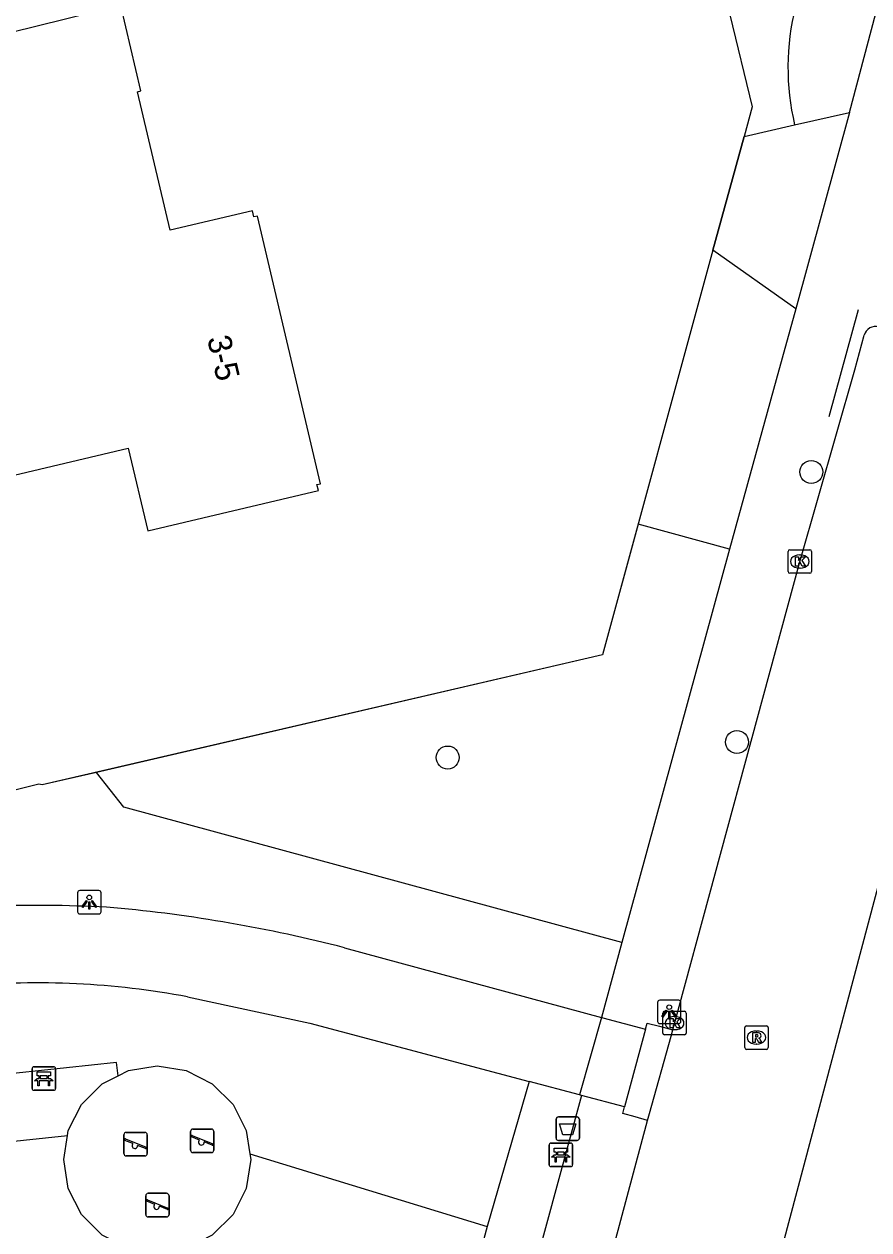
# Model space of a CAD drawing. Extents: x 158038 to 159242, y 380133 to 381214.
# Drawn here: x 158748.4 to 158784.3, y 380858.1 to 380909.3 of the extents above; entities that cross this region are included whole.
import ezdxf

# ---------------------------------------------------------------- set-up
doc = ezdxf.new("R2010")
doc.units = 0
for name, color, linetype in [('IMGEO_Afvalbak', 7, 'Continuous'), ('IMGEO_Bank', 7, 'Continuous'), ('IMGEO_Boom', 7, 'Continuous'), ('IMGEO_Fietspad_open', 7, 'Continuous'), ('IMGEO_Groenvoorziening', 7, 'Continuous'), ('IMGEO_Haag', 7, 'Continuous'), ('IMGEO_Hek', 7, 'Continuous'), ('IMGEO_Kolk', 7, 'Continuous'), ('IMGEO_Lichtpunt', 7, 'Continuous'), ('IMGEO_Pand', 7, 'Continuous'), ('IMGEO_Pand_nummerreeks', 7, 'Continuous'), ('IMGEO_Rijbaan_lokaal_gesloten', 7, 'Continuous'), ('IMGEO_Rioolput', 7, 'Continuous'), ('IMGEO_Speelvoorziening', 7, 'Continuous'), ('IMGEO_Voetpad_open', 7, 'Continuous')]:
    doc.layers.add(name, color=color, linetype=linetype)

msp = doc.modelspace()

# ---------------------------------------------------------------- linework, layer by layer
at = {"layer": 'IMGEO_Afvalbak'}
for p, q in [((158770.995, 380861.993), (158770.995, 380862.793)), ((158770.995, 380862.793), (158770.995, 380861.993)), ((158771.095, 380862.893), (158771.885, 380862.893)), ((158771.885, 380862.893), (158771.095, 380862.893)), ((158771.985, 380862.793), (158771.985, 380861.993)), ((158771.985, 380861.993), (158771.985, 380862.793)), ((158771.885, 380861.893), (158771.095, 380861.893)), ((158771.095, 380861.893), (158771.885, 380861.893))]:
    msp.add_line(p, q, dxfattribs=at)
msp.add_lwpolyline([(158771.138, 380862.607), (158771.842, 380862.607), (158771.693, 380862.137), (158771.287, 380862.137), (158771.138, 380862.607)], dxfattribs=at)
for centre, start, end in [((158771.095, 380862.793), 90, 180), ((158771.095, 380862.793), 90, 180), ((158771.885, 380862.793), 0, 90), ((158771.885, 380862.793), 360, 90), ((158771.095, 380861.993), 180, 270), ((158771.095, 380861.993), 180, 270), ((158771.885, 380861.993), 270, 0), ((158771.885, 380861.993), 270, 0)]:
    msp.add_arc(centre, 0.1, start, end, dxfattribs=at)
at = {"layer": 'IMGEO_Bank'}
for p, q in [((158748.707, 380864.1), (158748.707, 380864.941)), ((158748.707, 380864.941), (158748.707, 380864.1)), ((158748.782, 380865.025), (158749.623, 380865.025)), ((158749.623, 380865.025), (158748.782, 380865.025)), ((158749.707, 380864.95), (158749.707, 380864.109)), ((158749.707, 380864.109), (158749.707, 380864.95)), ((158749.404, 380864.423), (158749.011, 380864.423)), ((158749.016, 380864.531), (158749.016, 380864.637)), ((158749.06, 380864.637), (158749.06, 380864.531)), ((158749.348, 380864.643), (158749.066, 380864.643)), ((158749.066, 380864.525), (158749.348, 380864.525)), ((158749.354, 380864.531), (158749.354, 380864.637)), ((158749.398, 380864.637), (158749.398, 380864.531)), ((158749.632, 380864.025), (158748.791, 380864.025)), ((158748.791, 380864.025), (158749.632, 380864.025)), ((158770.697, 380860.857), (158770.697, 380861.698)), ((158770.697, 380861.698), (158770.697, 380860.857)), ((158770.772, 380861.782), (158771.613, 380861.782)), ((158771.613, 380861.782), (158770.772, 380861.782)), ((158771.697, 380861.707), (158771.697, 380860.866)), ((158771.697, 380860.866), (158771.697, 380861.707)), ((158771.394, 380861.18), (158771.001, 380861.18)), ((158771.006, 380861.288), (158771.006, 380861.394)), ((158771.05, 380861.394), (158771.05, 380861.288)), ((158771.338, 380861.4), (158771.056, 380861.4)), ((158771.056, 380861.282), (158771.338, 380861.282)), ((158771.344, 380861.288), (158771.344, 380861.394)), ((158771.388, 380861.394), (158771.388, 380861.288)), ((158771.622, 380860.782), (158770.781, 380860.782)), ((158770.781, 380860.782), (158771.622, 380860.782))]:
    msp.add_line(p, q, dxfattribs=at)
for points in [[(158749.01, 380864.643), (158748.924, 380864.643), (158748.924, 380864.804), (158749.487, 380864.804), (158749.487, 380864.643), (158749.404, 380864.643)], [(158748.954, 380864.423), (158748.812, 380864.423), (158748.924, 380864.525), (158749.01, 380864.525)], [(158749.004, 380864.416), (158749.004, 380864.209), (158748.961, 380864.209), (158748.961, 380864.416)], [(158749.404, 380864.525), (158749.487, 380864.525), (158749.599, 380864.423), (158749.46, 380864.423)], [(158749.454, 380864.416), (158749.454, 380864.209), (158749.41, 380864.209), (158749.41, 380864.416)], [(158770.944, 380861.18), (158770.802, 380861.18), (158770.914, 380861.282), (158771, 380861.282)], [(158771, 380861.4), (158770.914, 380861.4), (158770.914, 380861.561), (158771.477, 380861.561), (158771.477, 380861.4), (158771.394, 380861.4)], [(158770.994, 380861.173), (158770.994, 380860.966), (158770.951, 380860.966), (158770.951, 380861.173)], [(158771.394, 380861.282), (158771.477, 380861.282), (158771.589, 380861.18), (158771.45, 380861.18)], [(158771.444, 380861.173), (158771.444, 380860.966), (158771.4, 380860.966), (158771.4, 380861.173)]]:
    msp.add_lwpolyline(points, dxfattribs=at)
for centre, radius, start, end in [((158748.785, 380864.947), 0.0779, 92.4484, 184.2845), ((158748.785, 380864.947), 0.0779, 92.4484, 184.2845), ((158749.629, 380864.947), 0.0779, 2.4484, 94.2845), ((158749.629, 380864.947), 0.0779, 2.4484, 94.2845), ((158748.954, 380864.416), 0.00671, 2.8957, 87.1043), ((158749.011, 380864.416), 0.00671, 92.8957, 177.1043), ((158749.009, 380864.636), 0.00671, 2.8957, 87.1043), ((158749.009, 380864.532), 0.00671, 272.8957, 357.1043), ((158749.066, 380864.636), 0.00671, 92.8957, 177.1043), ((158749.066, 380864.532), 0.00671, 182.8957, 267.1043), ((158749.348, 380864.636), 0.00671, 2.8957, 87.1043), ((158749.348, 380864.532), 0.00671, 272.8957, 357.1043), ((158749.405, 380864.636), 0.00671, 92.8957, 177.1043), ((158749.405, 380864.532), 0.00671, 182.8957, 267.1043), ((158749.403, 380864.416), 0.00671, 2.8957, 87.1043), ((158749.46, 380864.416), 0.00671, 92.8957, 177.1043), ((158748.785, 380864.103), 0.0779, 182.4484, 274.2845), ((158748.785, 380864.103), 0.0779, 182.4484, 274.2845), ((158749.629, 380864.103), 0.0779, 272.4484, 4.2845), ((158749.629, 380864.103), 0.0779, 272.4484, 4.2845), ((158770.775, 380861.704), 0.0779, 92.4484, 184.2845), ((158770.775, 380861.704), 0.0779, 92.4484, 184.2845), ((158771.619, 380861.704), 0.0779, 2.4484, 94.2845), ((158771.619, 380861.704), 0.0779, 2.4484, 94.2845), ((158770.944, 380861.173), 0.00671, 2.8957, 87.1043), ((158771.001, 380861.173), 0.00671, 92.8957, 177.1043), ((158770.999, 380861.393), 0.00671, 2.8957, 87.1043), ((158770.999, 380861.289), 0.00671, 272.8957, 357.1043), ((158771.056, 380861.393), 0.00671, 92.8957, 177.1043), ((158771.056, 380861.289), 0.00671, 182.8957, 267.1043), ((158771.338, 380861.393), 0.00671, 2.8957, 87.1043), ((158771.338, 380861.289), 0.00671, 272.8957, 357.1043), ((158771.395, 380861.393), 0.00671, 92.8957, 177.1043), ((158771.395, 380861.289), 0.00671, 182.8957, 267.1043), ((158771.393, 380861.173), 0.00671, 2.8957, 87.1043), ((158771.45, 380861.173), 0.00671, 92.8957, 177.1043), ((158770.775, 380860.86), 0.0779, 182.4484, 274.2845), ((158770.775, 380860.86), 0.0779, 182.4484, 274.2845), ((158771.619, 380860.86), 0.0779, 272.4484, 4.2845), ((158771.619, 380860.86), 0.0779, 272.4484, 4.2845)]:
    msp.add_arc(centre, radius, start, end, dxfattribs=at)
at = {"layer": 'IMGEO_Boom'}
for centre in [(158781.85, 380890.308), (158778.688, 380878.828), (158766.387, 380878.171)]:
    msp.add_circle(centre, 0.489, dxfattribs=at)
at = {"layer": 'IMGEO_Fietspad_open'}
for points in [[(158761.995, 380870.085), (158772.928, 380867.124)], [(158755.325, 380868), (158760.519, 380866.883), (158769.855, 380864.396)], [(158772.928, 380867.124), (158771.987, 380863.828)], [(158771.987, 380863.828), (158769.855, 380864.396)]]:
    msp.add_lwpolyline(points, dxfattribs=at)
for centre, radius, start, end in [((158748.784, 380814.729), 57.158, 86.5888, 96.6821), ((158746.439, 380809.507), 62.544, 75.59774, 84.72832), ((158748.92, 380833.646), 34.946, 79.4384, 95.0757)]:
    msp.add_arc(centre, radius, start, end, dxfattribs=at)
at = {"layer": 'IMGEO_Groenvoorziening'}
for points in [[(158778.377, 380887.023), (158774.482, 380888.088), (158772.965, 380882.542), (158751.442, 380877.537)], [(158752.368, 380864.647), (158752.805, 380864.869), (158754.035, 380865.064), (158755.265, 380864.869), (158756.374, 380864.304), (158757.255, 380863.423), (158757.82, 380862.314), (158757.976, 380861.33)], [(158757.976, 380861.33), (158758.015, 380861.084), (158757.82, 380859.854), (158757.255, 380858.745), (158756.374, 380857.864), (158755.265, 380857.299), (158754.035, 380857.104), (158752.805, 380857.299), (158751.696, 380857.864), (158750.815, 380858.745), (158750.25, 380859.854), (158750.055, 380861.084), (158750.216, 380862.102)], [(158757.976, 380861.33), (158768.069, 380858.231)]]:
    msp.add_lwpolyline(points, dxfattribs=at)
msp.add_arc((158791.514, 380907.497), 10.656, 166.0059, 193.2169, dxfattribs=at)
at = {"layer": 'IMGEO_Haag'}
for points in [[(158769.855, 380864.396), (158768.069, 380858.231)], [(158768.069, 380858.231), (158761.735, 380834.83), (158745.377, 380839.439), (158744.82, 380835.905), (158745.615, 380834.678), (158749.29, 380833.365), (158751.463, 380831.316), (158750.398, 380825.593), (158757.066, 380823.659), (158754.86, 380815.614), (158756.82, 380815.025), (158759.163, 380823.3), (158760.917, 380822.818)]]:
    msp.add_lwpolyline(points, dxfattribs=at)
at = {"layer": 'IMGEO_Hek'}
for points in [[(158774.62, 380970.715), (158778.796, 380957.9), (158785.871, 380928.083), (158774.582, 380925.398), (158779.335, 380905.833), (158778.99, 380904.571)], [(158778.99, 380904.571), (158777.668, 380899.738)], [(158777.668, 380899.738), (158772.965, 380882.542), (158749.144, 380877.003)], [(158783.847, 380897.205), (158782.594, 380892.653)]]:
    msp.add_lwpolyline(points, dxfattribs=at)
at = {"layer": 'IMGEO_Kolk'}
for p, q in [((158780.862, 380886.076), (158780.862, 380886.928)), ((158780.937, 380887.002), (158781.789, 380887.002)), ((158781.35, 380886.782), (158781.375, 380886.782)), ((158781.863, 380886.928), (158781.863, 380886.076)), ((158781.789, 380886.002), (158780.937, 380886.002)), ((158781.373, 380886.222), (158781.348, 380886.222)), ((158775.533, 380866.457), (158775.533, 380867.309)), ((158775.608, 380867.383), (158776.46, 380867.383)), ((158776.534, 380867.309), (158776.534, 380866.457)), ((158776.021, 380867.163), (158776.046, 380867.163)), ((158776.46, 380866.383), (158775.608, 380866.383)), ((158776.044, 380866.603), (158776.019, 380866.603))]:
    msp.add_line(p, q, dxfattribs=at)
for points in [[(158780.862, 380886.076), (158780.862, 380886.928)], [(158780.937, 380887.002), (158781.789, 380887.002)], [(158781.863, 380886.928), (158781.863, 380886.076)], [(158781.183, 380886.702), (158781.306, 380886.702), (158781.306, 380886.551), (158781.436, 380886.702), (158781.6, 380886.702), (158781.454, 380886.551), (158781.607, 380886.302), (158781.455, 380886.302), (158781.37, 380886.466), (158781.306, 380886.399), (158781.306, 380886.302), (158781.183, 380886.302), (158781.183, 380886.702)], [(158781.789, 380886.002), (158780.937, 380886.002)], [(158775.533, 380866.457), (158775.533, 380867.309)], [(158775.608, 380867.383), (158776.46, 380867.383)], [(158776.534, 380867.309), (158776.534, 380866.457)], [(158775.854, 380867.083), (158775.977, 380867.083), (158775.977, 380866.932), (158776.107, 380867.083), (158776.271, 380867.083), (158776.125, 380866.932), (158776.278, 380866.683), (158776.126, 380866.683), (158776.041, 380866.847), (158775.977, 380866.78), (158775.977, 380866.683), (158775.854, 380866.683), (158775.854, 380867.083)], [(158776.46, 380866.383), (158775.608, 380866.383)]]:
    msp.add_lwpolyline(points, dxfattribs=at)
for centre, start, end in [((158780.939, 380886.926), 91.552, 178.448), ((158780.939, 380886.926), 91.552, 178.448), ((158781.787, 380886.926), 1.552, 88.448), ((158781.787, 380886.926), 1.552, 88.448), ((158780.939, 380886.078), 181.552, 268.448), ((158780.939, 380886.078), 181.552, 268.448), ((158781.787, 380886.078), 271.552, 358.448), ((158781.787, 380886.078), 271.552, 358.448), ((158775.61, 380867.307), 91.552, 178.448), ((158775.61, 380867.307), 91.552, 178.448), ((158776.458, 380867.307), 1.552, 88.448), ((158776.458, 380867.307), 1.552, 88.448), ((158775.61, 380866.459), 181.552, 268.448), ((158775.61, 380866.459), 181.552, 268.448), ((158776.458, 380866.459), 271.552, 358.448), ((158776.458, 380866.459), 271.552, 358.448)]:
    msp.add_arc(centre, 0.0765, start, end, dxfattribs=at)
for centre, major_axis, ratio, start_param, end_param in [((158781.349, 380886.502), (-0.387, 0.002), 0.722429, 4.712389, 7.853982), ((158781.374, 380886.502), (-0.39, 0.002), 0.717154, 1.570796, 4.712389), ((158776.02, 380866.883), (-0.387, 0.002), 0.722429, 4.712389, 7.853982), ((158776.045, 380866.883), (-0.39, 0.002), 0.717154, 1.570796, 4.712389)]:
    msp.add_ellipse(centre, major_axis=major_axis, ratio=ratio, start_param=start_param, end_param=end_param, dxfattribs=at)
at = {"layer": 'IMGEO_Lichtpunt'}
for p, q in [((158750.645, 380872.424), (158750.645, 380871.617)), ((158750.645, 380872.424), (158750.645, 380871.617)), ((158751.547, 380872.519), (158750.739, 380872.519)), ((158751.547, 380872.519), (158750.739, 380872.519)), ((158751.641, 380871.617), (158751.641, 380872.424)), ((158751.641, 380871.617), (158751.641, 380872.424)), ((158750.739, 380871.523), (158751.547, 380871.523)), ((158750.739, 380871.523), (158751.547, 380871.523)), ((158776.211, 380867.857), (158775.403, 380867.857)), ((158776.211, 380867.857), (158775.403, 380867.857)), ((158775.309, 380867.762), (158775.309, 380866.955)), ((158775.309, 380867.762), (158775.309, 380866.955)), ((158776.305, 380866.955), (158776.305, 380867.762)), ((158776.305, 380866.955), (158776.305, 380867.762)), ((158775.403, 380866.861), (158776.211, 380866.861)), ((158775.403, 380866.861), (158776.211, 380866.861))]:
    msp.add_line(p, q, dxfattribs=at)
for points in [[(158751.019, 380872.088), (158751.058, 380872.06), (158750.87, 380871.798), (158750.832, 380871.825), (158751.019, 380872.088)], [(158751.121, 380872.04), (158751.168, 380872.04), (158751.168, 380871.718), (158751.121, 380871.718), (158751.121, 380872.04)], [(158751.231, 380872.06), (158751.269, 380872.087), (158751.456, 380871.825), (158751.417, 380871.797), (158751.231, 380872.06)], [(158775.683, 380867.426), (158775.722, 380867.398), (158775.534, 380867.136), (158775.496, 380867.163), (158775.683, 380867.426)], [(158775.785, 380867.378), (158775.832, 380867.378), (158775.832, 380867.056), (158775.785, 380867.056), (158775.785, 380867.378)], [(158775.895, 380867.398), (158775.933, 380867.425), (158776.12, 380867.163), (158776.081, 380867.135), (158775.895, 380867.398)]]:
    msp.add_lwpolyline(points, dxfattribs=at)
for centre in [(158751.144, 380872.222), (158775.808, 380867.56)]:
    msp.add_circle(centre, 0.0994, dxfattribs=at)
for centre, start, end in [((158750.739, 380872.424), 90, 180), ((158750.739, 380872.424), 90, 180), ((158751.547, 380872.424), 0, 90), ((158751.547, 380872.424), 0, 90), ((158750.739, 380871.617), 180, 270), ((158750.739, 380871.617), 180, 270), ((158751.547, 380871.617), 270, 0), ((158751.547, 380871.617), 270, 360), ((158775.403, 380867.762), 90, 180), ((158775.403, 380867.762), 90, 180), ((158776.211, 380867.762), 0, 90), ((158776.211, 380867.762), 0, 90), ((158775.403, 380866.955), 180, 270), ((158775.403, 380866.955), 180, 270), ((158776.211, 380866.955), 270, 0), ((158776.211, 380866.955), 270, 360)]:
    msp.add_arc(centre, 0.0946, start, end, dxfattribs=at)
at = {"layer": 'IMGEO_Pand'}
msp.add_lwpolyline([(158745.783, 380889.662), (158752.8, 380891.316), (158753.626, 380887.812), (158760.887, 380889.522), (158760.827, 380889.775), (158760.973, 380889.809), (158758.292, 380901.187), (158758.146, 380901.153), (158758.086, 380901.406), (158754.582, 380900.581), (158753.195, 380906.47), (158753.341, 380906.504), (158752.486, 380910.135), (158741.853, 380907.515)], dxfattribs=at)
at = {"layer": 'IMGEO_Rijbaan_lokaal_gesloten'}
for points in [[(158775.96, 380866.603), (158781.361, 380886.49), (158783.703, 380894.654), (158784.101, 380896.122)], [(158779.101, 380851.692), (158784.884, 380873.387)], [(158774.889, 380862.743), (158774.97, 380863.046), (158775.886, 380866.332), (158775.96, 380866.603)], [(158744.634, 380751.499), (158750.012, 380771.396), (158752.254, 380779.513), (158755.257, 380790.385), (158760.35, 380809.173), (158765.747, 380829.052), (158768.48, 380838.891), (158772.023, 380852.047), (158774.889, 380862.743)]]:
    msp.add_lwpolyline(points, dxfattribs=at)
msp.add_arc((158784.583, 380895.997), 0.498, 74.7906, 165.5012, dxfattribs=at)
at = {"layer": 'IMGEO_Rioolput'}
for p, q in [((158779.017, 380865.84), (158779.017, 380866.692)), ((158779.092, 380866.766), (158779.944, 380866.766)), ((158779.505, 380866.546), (158779.53, 380866.546)), ((158780.018, 380866.692), (158780.018, 380865.84)), ((158779.944, 380865.766), (158779.092, 380865.766)), ((158779.528, 380865.986), (158779.503, 380865.986))]:
    msp.add_line(p, q, dxfattribs=at)
for points in [[(158779.017, 380865.84), (158779.017, 380866.692)], [(158779.092, 380866.766), (158779.944, 380866.766)], [(158779.606, 380866.464), (158779.354, 380866.466), (158779.354, 380866.066)], [(158779.532, 380866.385), (158779.478, 380866.385), (158779.478, 380866.304)], [(158779.478, 380866.304), (158779.53, 380866.304)], [(158780.018, 380866.692), (158780.018, 380865.84)], [(158779.944, 380865.766), (158779.092, 380865.766)], [(158779.354, 380866.066), (158779.478, 380866.066), (158779.478, 380866.228), (158779.489, 380866.228)], [(158779.536, 380866.199), (158779.607, 380866.066), (158779.747, 380866.066), (158779.682, 380866.192)]]:
    msp.add_lwpolyline(points, dxfattribs=at)
for centre, radius, start, end in [((158779.094, 380866.69), 0.0765, 91.552, 178.448), ((158779.094, 380866.69), 0.0765, 91.552, 178.448), ((158779.514, 380866.493), 0.19, 274.7715, 282.9687), ((158779.538, 380866.289), 0.0964, 77.0061, 93.1865), ((158779.552, 380866.346), 0.0378, 276.6634, 79.6772), ((158779.605, 380866.354), 0.109, 350.3612, 89.416), ((158779.603, 380866.354), 0.112, 277.5842, 350.9817), ((158779.942, 380866.69), 0.0765, 1.552, 88.448), ((158779.942, 380866.69), 0.0765, 1.552, 88.448), ((158779.094, 380865.842), 0.0765, 181.552, 268.448), ((158779.094, 380865.842), 0.0765, 181.552, 268.448), ((158779.488, 380866.175), 0.0533, 26.0293, 88.6989), ((158779.587, 380866.139), 0.108, 29.5134, 73.7905), ((158779.942, 380865.842), 0.0765, 271.552, 358.448), ((158779.942, 380865.842), 0.0765, 271.552, 358.448)]:
    msp.add_arc(centre, radius, start, end, dxfattribs=at)
for centre, major_axis, ratio, start_param, end_param in [((158779.504, 380866.266), (-0.387, 0.002), 0.722429, 4.712389, 7.853982), ((158779.529, 380866.266), (-0.39, 0.002), 0.717154, 1.570796, 4.712389)]:
    msp.add_ellipse(centre, major_axis=major_axis, ratio=ratio, start_param=start_param, end_param=end_param, dxfattribs=at)
at = {"layer": 'IMGEO_Speelvoorziening'}
for p, q in [((158752.716, 380862.234), (158753.506, 380862.234)), ((158753.506, 380862.234), (158752.716, 380862.234)), ((158755.447, 380861.48), (158755.447, 380862.28)), ((158755.447, 380862.28), (158755.447, 380861.48)), ((158755.547, 380862.38), (158756.337, 380862.38)), ((158756.337, 380862.38), (158755.547, 380862.38)), ((158756.437, 380862.28), (158756.437, 380861.48)), ((158756.437, 380861.48), (158756.437, 380862.28)), ((158752.616, 380861.334), (158752.616, 380862.134)), ((158752.616, 380862.134), (158752.616, 380861.334)), ((158752.999, 380861.762), (158752.66, 380861.899)), ((158752.685, 380861.959), (158753.561, 380861.606)), ((158753.537, 380861.546), (158753.197, 380861.683)), ((158753.606, 380862.134), (158753.606, 380861.334)), ((158753.606, 380861.334), (158753.606, 380862.134)), ((158755.83, 380861.908), (158755.491, 380862.045)), ((158755.516, 380862.105), (158756.392, 380861.752)), ((158756.368, 380861.692), (158756.028, 380861.829)), ((158753.506, 380861.234), (158752.716, 380861.234)), ((158752.716, 380861.234), (158753.506, 380861.234)), ((158756.337, 380861.38), (158755.547, 380861.38)), ((158755.547, 380861.38), (158756.337, 380861.38)), ((158753.643, 380859.647), (158754.433, 380859.647)), ((158754.433, 380859.647), (158753.643, 380859.647)), ((158753.543, 380858.747), (158753.543, 380859.547)), ((158753.543, 380859.547), (158753.543, 380858.747)), ((158753.926, 380859.175), (158753.587, 380859.312)), ((158753.612, 380859.372), (158754.488, 380859.019)), ((158754.464, 380858.959), (158754.124, 380859.096)), ((158754.533, 380859.547), (158754.533, 380858.747)), ((158754.533, 380858.747), (158754.533, 380859.547)), ((158754.433, 380858.647), (158753.643, 380858.647)), ((158753.643, 380858.647), (158754.433, 380858.647))]:
    msp.add_line(p, q, dxfattribs=at)
for centre, radius, start, end in [((158752.716, 380862.134), 0.1, 90, 180), ((158752.716, 380862.134), 0.1, 90, 180), ((158753.506, 380862.134), 0.1, 0, 90), ((158753.506, 380862.134), 0.1, 360, 90), ((158755.547, 380862.28), 0.1, 90, 180), ((158755.547, 380862.28), 0.1, 90, 180), ((158756.337, 380862.28), 0.1, 0, 90), ((158756.337, 380862.28), 0.1, 360, 90), ((158752.673, 380861.929), 0.0327, 68.078, 248.078), ((158753.078, 380861.672), 0.12, 130.9928, 5.1632), ((158755.504, 380862.075), 0.0327, 68.078, 248.078), ((158755.909, 380861.818), 0.12, 130.9928, 5.1632), ((158756.38, 380861.722), 0.0327, 248.078, 68.078), ((158752.716, 380861.334), 0.1, 180, 270), ((158752.716, 380861.334), 0.1, 180, 270), ((158753.506, 380861.334), 0.1, 270, 0), ((158753.506, 380861.334), 0.1, 270, 0), ((158753.549, 380861.576), 0.0327, 248.078, 68.078), ((158755.547, 380861.48), 0.1, 180, 270), ((158755.547, 380861.48), 0.1, 180, 270), ((158756.337, 380861.48), 0.1, 270, 0), ((158756.337, 380861.48), 0.1, 270, 0), ((158753.643, 380859.547), 0.1, 90, 180), ((158753.643, 380859.547), 0.1, 90, 180), ((158754.433, 380859.547), 0.1, 0, 90), ((158754.433, 380859.547), 0.1, 360, 90), ((158753.6, 380859.342), 0.0327, 68.078, 248.078), ((158754.005, 380859.085), 0.12, 130.9928, 5.1632), ((158753.643, 380858.747), 0.1, 180, 270), ((158753.643, 380858.747), 0.1, 180, 270), ((158754.433, 380858.747), 0.1, 270, 0), ((158754.433, 380858.747), 0.1, 270, 0), ((158754.476, 380858.989), 0.0327, 248.078, 68.078)]:
    msp.add_arc(centre, radius, start, end, dxfattribs=at)
at = {"layer": 'IMGEO_Voetpad_open'}
for points in [[(158783.473, 380905.593), (158784.725, 380910.285), (158786.623, 380917.995)], [(158781.141, 380905.061), (158783.473, 380905.593)], [(158783.473, 380905.593), (158781.188, 380897.237)], [(158781.188, 380897.237), (158777.668, 380899.738), (158778.99, 380904.571), (158781.141, 380905.061)], [(158781.188, 380897.237), (158780.353, 380894.223), (158778.377, 380887.023)], [(158778.377, 380887.023), (158773.787, 380870.303)], [(158751.442, 380877.537), (158749.144, 380877.003), (158749.002, 380877.042), (158725.424, 380871.182)], [(158773.787, 380870.303), (158752.61, 380876.061), (158751.442, 380877.537)], [(158773.787, 380870.303), (158772.928, 380867.124)], [(158752.368, 380864.647), (158752.299, 380865.207), (158745.911, 380864.521), (158745.478, 380868.422)], [(158772.928, 380867.124), (158772.952, 380867.117), (158772.99, 380867.107), (158774.803, 380866.622)], [(158774.803, 380866.622), (158774.873, 380866.881), (158775.389, 380866.749), (158775.96, 380866.603)], [(158774.803, 380866.622), (158773.909, 380863.324)], [(158750.216, 380862.102), (158750.25, 380862.314), (158750.815, 380863.423), (158751.696, 380864.304), (158752.368, 380864.647)], [(158772.083, 380863.803), (158760.917, 380822.818)], [(158772.083, 380863.803), (158771.987, 380863.828)], [(158773.909, 380863.324), (158772.083, 380863.803)], [(158774.889, 380862.743), (158774.356, 380862.896), (158773.834, 380863.046), (158773.909, 380863.324)], [(158742.317, 380861.27), (158750.216, 380862.102)]]:
    msp.add_lwpolyline(points, dxfattribs=at)

# ---------------------------------------------------------------- texts
at = {"layer": 'IMGEO_Pand_nummerreeks'}
msp.add_text('3-5', height=1, rotation=283.258, dxfattribs=at).set_placement((158756.148, 380895.987))

doc.saveas('drawing.dxf')
